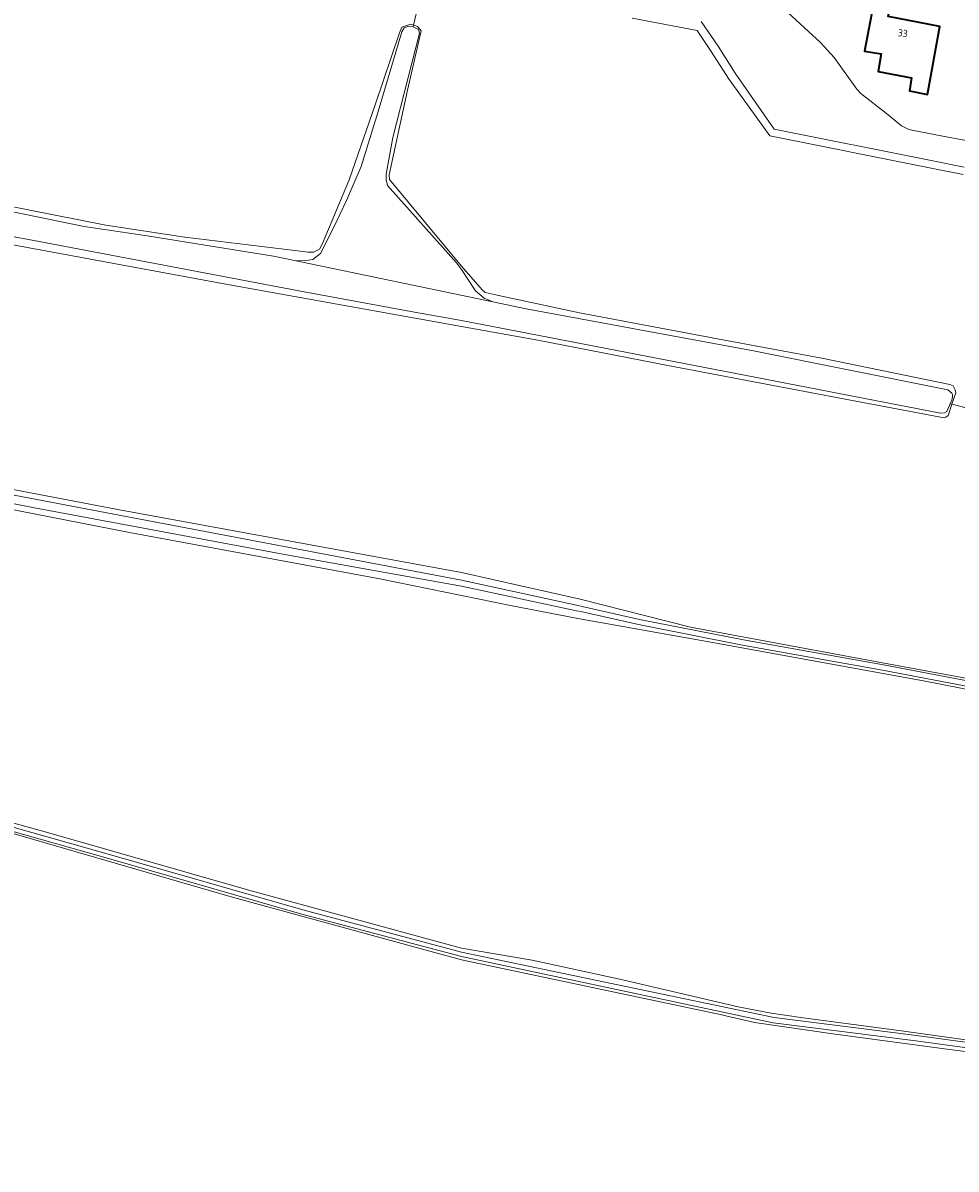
# Model space of a CAD drawing. Header units: metres. Extents: x 152610 to 160096, y 456114 to 462495.
# Tile 442 of 656: x 157918 to 158092, y 459622 to 459836. Entities that reach past the tile are written whole.
import ezdxf
from ezdxf.enums import TextEntityAlignment as Align

# ---------------------------------------------------------------- set-up
doc = ezdxf.new("R2010")
doc.units = ezdxf.units.M
doc.header["$LTSCALE"] = 0.5
for name, color, linetype, lineweight in [('B-PV-GK-BESCHOEIING-G', 251, 'GK-BESCHOEIING-SO', 18), ('B-PV-GR-BOS_LOOF-GV', 251, 'CONTINUOUS', 13), ('B-PV-GR-GRAS-GV', 251, 'CONTINUOUS', 13), ('B-PV-OG-BEBOUWING-GV', 6, 'CONTINUOUS', 35), ('B-PV-OG-BEBOUWING-T18', 1, 'CONTINUOUS', 18), ('B-PV-OG-TERREIN_OEVER-GV', 251, 'CONTINUOUS', 18), ('B-PV-OG-WATER_SLOOT-GV', 251, 'CONTINUOUS', 18)]:
    doc.layers.add(name, color=color, linetype=linetype, lineweight=lineweight)
doc.styles.add('NLCS-ISO-M750-T18', font='NLCS-ISO.ttf', dxfattribs={"height": 1.35})
doc.linetypes.add('GK-BESCHOEIING-SO', pattern='A,18,-3,[1,NLCS.SHX,S=0.6,R=0,X=0,Y=0],-3', length=24)

msp = doc.modelspace()

# ---------------------------------------------------------------- linework, layer by layer
at = {"layer": 'B-PV-GK-BESCHOEIING-G', "flags": 128}
msp.add_lwpolyline([(157621.543, 459766.067), (157631.048, 459764.67), (157642.392, 459762.921), (157651.111, 459761.466), (157658.881, 459760.528), (157670.486, 459759.043), (157671.519, 459758.901), (157672.555, 459758.776), (157673.593, 459758.666), (157674.632, 459758.573), (157675.673, 459758.495), (157676.714, 459758.433), (157677.757, 459758.387), (157678.8, 459758.357), (157679.843, 459758.343), (157680.886, 459758.346), (157681.93, 459758.364), (157682.972, 459758.398), (157684.015, 459758.448), (157685.056, 459758.514), (157686.096, 459758.596), (157686.593, 459758.641), (157691.469, 459758.993), (157692.877, 459759.131), (157694.284, 459759.284), (157695.689, 459759.454), (157697.091, 459759.64), (157698.492, 459759.841), (157699.891, 459760.058), (157701.286, 459760.291), (157702.679, 459760.54), (157704.07, 459760.805), (157705.457, 459761.085), (157706.84, 459761.381), (157708.221, 459761.692), (157709.598, 459762.019), (157710.971, 459762.362), (157712.34, 459762.72), (157713.705, 459763.094), (157715.065, 459763.483), (157716.421, 459763.887), (157717.773, 459764.307), (157719.119, 459764.741), (157720.461, 459765.192), (157721.797, 459765.657), (157723.128, 459766.137), (157724.454, 459766.632), (157725.774, 459767.143), (157727.088, 459767.668), (157728.396, 459768.208), (157729.698, 459768.763), (157730.993, 459769.332), (157732.282, 459769.916), (157733.504, 459770.486), (157734.605, 459771.021), (157735.7, 459771.57), (157736.787, 459772.134), (157737.867, 459772.711), (157738.939, 459773.303), (157740.003, 459773.908), (157741.06, 459774.528), (157742.108, 459775.161), (157743.147, 459775.808), (157744.179, 459776.468), (157745.201, 459777.142), (157746.215, 459777.829), (157746.665, 459778.14), (157751.466, 459781.377), (157754.544, 459783.551), (157759.862, 459787.893), (157767.004, 459793.665), (157769.663, 459795.836), (157771.592, 459797.477), (157772.996, 459799.061), (157773.88, 459800.012), (157774.034, 459800.485), (157774.439, 459802.482), (157774.677, 459804.995), (157775.837, 459806.35), (157777.24, 459806.647), (157777.583, 459806.728), (157777.923, 459806.824), (157778.259, 459806.935), (157778.589, 459807.061), (157778.912, 459807.202), (157779.229, 459807.358), (157779.539, 459807.528), (157779.841, 459807.712), (157780.134, 459807.909), (157780.418, 459808.119), (157780.692, 459808.342), (157780.955, 459808.577), (157781.208, 459808.824), (157781.314, 459808.934), (157784.487, 459812.368), (157787.194, 459815.116), (157791.103, 459818.503), (157792.459, 459819.51), (157792.799, 459819.78), (157793.128, 459820.063), (157793.447, 459820.358), (157793.755, 459820.664), (157794.051, 459820.982), (157794.335, 459821.31), (157794.607, 459821.648), (157794.867, 459821.996), (157795.113, 459822.354), (157795.346, 459822.72), (157795.565, 459823.095), (157795.771, 459823.477), (157795.962, 459823.867), (157796.139, 459824.263), (157796.301, 459824.666), (157796.448, 459825.075), (157796.558, 459825.416), (157797.833, 459830.252), (157799.338, 459839.181), (157799.825, 459844.168), (157802.799, 459860.033), (157803.904, 459866.493), (157803.979, 459866.989), (157804.069, 459867.481), (157804.175, 459867.97), (157804.297, 459868.456), (157804.434, 459868.938), (157804.586, 459869.415), (157804.754, 459869.886), (157804.937, 459870.353), (157805.134, 459870.813), (157805.346, 459871.266), (157805.572, 459871.713), (157805.813, 459872.152), (157806.068, 459872.583), (157806.336, 459873.006), (157806.617, 459873.42), (157806.912, 459873.825), (157807.219, 459874.22), (157807.539, 459874.606), (157807.871, 459874.981), (157808.215, 459875.345), (157808.57, 459875.697), (157808.936, 459876.039), (157809.313, 459876.368), (157809.701, 459876.686), (157810.098, 459876.99), (157810.505, 459877.282), (157810.921, 459877.561), (157811.345, 459877.826), (157811.528, 459877.935), (157812.002, 459878.151), (157812.482, 459878.352), (157812.968, 459878.539), (157813.459, 459878.711), (157813.956, 459878.868), (157814.457, 459879.009), (157814.963, 459879.135), (157815.472, 459879.245), (157815.984, 459879.339), (157816.499, 459879.418), (157817.015, 459879.481), (157817.534, 459879.528), (157818.02, 459879.558), (157818.905, 459879.593), (157819.791, 459879.612), (157820.676, 459879.615), (157821.562, 459879.603), (157822.447, 459879.574), (157823.332, 459879.529), (157824.216, 459879.468), (157825.098, 459879.392), (157825.979, 459879.299), (157826.858, 459879.191), (157827.735, 459879.066), (157828.61, 459878.926), (157829.482, 459878.77), (157829.829, 459878.703), (157847.691, 459875.272), (157865.972, 459871.844), (157882.201, 459869.24), (157907.939, 459864.663), (157948.65, 459857.262), (157954.27, 459856.255), (157958.365, 459855.867), (157961.463, 459855.418), (157965.353, 459854.346), (157975.192, 459850.435), (157981.133, 459848.696), (157981.85, 459848.478), (157982.571, 459848.275), (157983.296, 459848.088), (157984.025, 459847.916), (157984.758, 459847.76), (157985.493, 459847.62), (157986.232, 459847.495), (157986.973, 459847.386), (157987.716, 459847.293), (157988.461, 459847.216), (157989.208, 459847.155), (157989.956, 459847.109), (157990.704, 459847.08), (157991.453, 459847.067), (157992.202, 459847.07), (157992.951, 459847.088), (157993.699, 459847.123), (157994.416, 459847.171), (157998.714, 459847.624), (158000, 459847.633), (158009.32, 459846.378), (158022.876, 459843.827), (158034.469, 459841.861), (158044.977, 459839.819), (158047.253, 459839.446), (158053.831, 459839.622), (158055.86, 459839.703), (158056.805, 459839.603), (158057.541, 459839.502), (158058.277, 459839.296), (158059.083, 459838.951), (158060.206, 459838.327), (158060.828, 459837.754), (158066.888, 459832.17), (158069.422, 459829.419), (158073.654, 459823.494), (158074.393, 459822.728), (158079.172, 459818.975), (158081.949, 459816.68), (158083.317, 459816.023), (158088.641, 459814.932), (158095.297, 459813.674), (158095.505, 459813.573), (158095.706, 459813.458), (158095.899, 459813.33), (158096.082, 459813.188), (158096.255, 459813.034), (158096.418, 459812.869), (158096.568, 459812.693), (158096.706, 459812.507), (158096.83, 459812.312), (158096.941, 459812.108), (158097.038, 459811.898), (158097.12, 459811.681), (158097.186, 459811.459), (158097.237, 459811.234), (158097.273, 459811.005), (158097.293, 459810.774), (158097.296, 459810.542), (158097.284, 459810.311), (158097.255, 459810.081), (158097.211, 459809.854), (158097.207, 459809.835)], dxfattribs=at)
at = {"layer": 'B-PV-GR-BOS_LOOF-GV', "flags": 128}
for points in [[(158200.663, 459622.371), (158200.766, 459622.417), (158200.862, 459622.477), (158200.948, 459622.55), (158201.024, 459622.634), (158201.086, 459622.728), (158201.135, 459622.83), (158201.417, 459623.618), (158214.751, 459687.664), (158202.8, 459690.332), (158180.892, 459695.459), (158148.131, 459701.482), (158117.963, 459707.038), (158086.034, 459713.286), (158044.697, 459720.834), (158021.653, 459724.925), (158009.13, 459727.327), (158000, 459729.226), (157984.781, 459732.33), (157938.179, 459740.947), (157881.694, 459752.007)], [(157898.923, 459691.704), (157922.912, 459685.062), (157960.425, 459674.323), (158000, 459663.526), (158013.188, 459661.302), (158029.723, 459657.659), (158051.525, 459652.579), (158057.702, 459651.393), (158063.632, 459650.52), (158082.402, 459648.084), (158104.086, 459645.036)], [(158107.832, 459642.455), (158089.939, 459644.757), (158069.168, 459647.565), (158054.607, 459649.643), (158048.182, 459651.144), (158000, 459661.334), (157957.126, 459673.051), (157908.932, 459687.069)]]:
    msp.add_lwpolyline(points, dxfattribs=at)
at = {"layer": 'B-PV-GR-GRAS-GV', "flags": 128}
for points in [[(157899.742, 459804.873), (157933.784, 459798.208), (157948.489, 459795.959), (157968.966, 459793.44), (157971.382, 459793.144), (157972.483, 459793.152), (157973.581, 459793.685), (157974.15, 459794.738), (157979.095, 459806.631), (157983.92, 459820.569), (157988.486, 459834.032), (157988.897, 459835.084), (157990.572, 459835.622), (157991.052, 459835.446), (157992.3, 459840.754)], [(157992.3, 459840.754), (157991.052, 459835.446), (157991.143, 459835.413), (157991.834, 459835.159), (157992.478, 459834.384), (157989.984, 459823.343), (157986.537, 459807.527), (157986.596, 459806.688), (158000, 459790.572), (158003.848, 459786.154), (158004.444, 459785.668), (158006.649, 459785.121), (158022.009, 459781.849), (158048.702, 459776.822), (158067.418, 459773.359), (158090.93, 459768.524), (158091.56, 459768.248), (158091.949, 459767.516), (158092.057, 459766.923), (158091.351, 459764.839), (158094.738, 459763.968)], [(158093.428, 459807.6), (158087.201, 459808.851), (158057.432, 459814.796), (158049.752, 459825.498), (158046.485, 459830.53), (158043.915, 459834.452), (158031.801, 459836.752)], [(158094.738, 459763.968), (158091.351, 459764.839), (158090.646, 459762.756), (158090.229, 459762.404), (158089.88, 459762.298), (158072.458, 459765.558), (158038.453, 459772.013), (158014.208, 459776.774), (158000, 459779.299), (157956.11, 459787.205), (157890.92, 459799.245)], [(157859.915, 459759.763), (157936.311, 459745.13), (158000, 459733.513), (158022.1, 459728.526), (158042.634, 459723.291), (158078.431, 459716.673), (158113.436, 459710.182), (158135.071, 459706.283), (158160.93, 459701.358), (158182.127, 459697.367), (158209.445, 459691.002), (158230.117, 459686.613), (158247.709, 459683.171), (158272.423, 459678.633), (158299.998, 459673.323)]]:
    msp.add_lwpolyline(points, dxfattribs=at)
at = {"layer": 'B-PV-OG-BEBOUWING-GV', "flags": 128}
msp.add_lwpolyline([(158079.756, 459838.568), (158076.689, 459839.035), (158075.09, 459830.616), (158078.142, 459830.112), (158077.636, 459826.81), (158083.837, 459825.601), (158083.434, 459823.2), (158086.783, 459822.494), (158089.105, 459835.204), (158079.504, 459837.067)], close=True, dxfattribs=at)
at = {"layer": 'B-PV-OG-TERREIN_OEVER-GV', "flags": 128}
for points in [[(158031.801, 459836.752), (158043.915, 459834.452), (158046.485, 459830.53), (158049.752, 459825.498), (158057.432, 459814.796), (158087.201, 459808.851), (158093.428, 459807.6)], [(158093.641, 459808.99), (158087.477, 459810.228), (158058.26, 459816.063), (158050.96, 459826.507), (158047.82, 459831.492), (158044.637, 459836.097)], [(157898.564, 459804.337), (157929.742, 459797.96), (157941.462, 459796.212), (157965.008, 459792.401), (157968.899, 459791.591), (157970.736, 459791.553), (157972.362, 459791.775), (157973.771, 459792.888), (157976.253, 459797.789), (157978.578, 459802.794), (157981.312, 459809.114), (157984.488, 459819.322), (157988.89, 459834.159), (157989.356, 459834.95), (157990.037, 459835.165), (157991.035, 459835.12), (157991.143, 459835.413), (157991.052, 459835.446), (157990.572, 459835.622), (157988.897, 459835.084), (157988.486, 459834.032), (157983.92, 459820.569), (157979.095, 459806.631), (157974.15, 459794.738), (157973.581, 459793.685), (157972.483, 459793.152), (157971.382, 459793.144), (157968.966, 459793.44), (157948.489, 459795.959), (157933.784, 459798.208), (157899.742, 459804.873)], [(157890.92, 459799.245), (157956.11, 459787.205), (158000, 459779.299), (158014.208, 459776.774), (158038.453, 459772.013), (158072.458, 459765.558), (158089.88, 459762.298), (158090.229, 459762.404), (158090.646, 459762.756), (158091.351, 459764.839), (158091.042, 459764.921), (158090.426, 459763.477), (158089.938, 459763.194), (158089.239, 459763.191), (158054.359, 459769.956), (158000, 459780.409), (157991.289, 459781.944), (157970.734, 459785.777), (157921.369, 459795.113), (157868.167, 459805.05)], [(158299.998, 459673.323), (158272.423, 459678.633), (158247.709, 459683.171), (158230.117, 459686.613), (158209.445, 459691.002), (158182.127, 459697.367), (158160.93, 459701.358), (158135.071, 459706.283), (158113.436, 459710.182), (158078.431, 459716.673), (158042.634, 459723.291), (158022.1, 459728.526), (158000, 459733.513), (157936.311, 459745.13), (157859.915, 459759.763)], [(157868.107, 459757.119), (157932.691, 459744.845), (158000, 459732.052), (158021.443, 459727.375), (158022.474, 459727.174), (158033.192, 459724.753), (158052.552, 459720.915), (158078.584, 459716.278), (158111.751, 459709.933), (158135.957, 459705.39), (158159.566, 459701.123), (158169.525, 459699.501), (158181.623, 459697.172), (158205.026, 459691.563), (158221.235, 459687.912), (158241.756, 459683.555), (158261.885, 459680.248), (158281.948, 459676.203), (158307.877, 459671.18)], [(158307.685, 459670.198), (158281.754, 459675.223), (158261.705, 459679.264), (158241.571, 459682.572), (158221.022, 459686.935), (158204.799, 459690.589), (158181.412, 459696.195), (158169.351, 459698.516), (158159.396, 459700.137), (158135.776, 459704.406), (158111.564, 459708.951), (158078.402, 459715.295), (158052.367, 459719.932), (158032.985, 459723.775), (158022.268, 459726.196), (158021.443, 459726.356), (158000, 459730.917), (157967.412, 459736.78), (157920.504, 459745.52), (157872.308, 459754.938)], [(157881.694, 459752.007), (157938.179, 459740.947), (157984.781, 459732.33), (158000, 459729.226), (158009.13, 459727.327), (158021.653, 459724.925), (158044.697, 459720.834), (158086.034, 459713.286), (158117.963, 459707.038), (158148.131, 459701.482), (158180.892, 459695.459), (158202.8, 459690.332), (158214.751, 459687.664), (158218.182, 459686.898), (158225.541, 459685.254), (158258.117, 459679.275), (158282.315, 459674.393), (158324.228, 459666.278)], [(158121.875, 459641.184), (158084.609, 459646.269), (158058.06, 459649.608), (158000, 459661.951), (157970.286, 459669.859), (157933.828, 459680.343), (157887.48, 459693.428)], [(157887.718, 459694.192), (157934.047, 459681.112), (157970.5, 459670.63), (158000, 459662.779), (158058.234, 459650.594), (158084.739, 459647.26), (158122.023, 459642.173)], [(158104.086, 459645.036), (158082.402, 459648.084), (158063.632, 459650.52), (158057.702, 459651.393), (158051.525, 459652.579), (158029.723, 459657.659), (158013.188, 459661.302), (158000, 459663.526), (157960.425, 459674.323), (157922.912, 459685.062), (157898.923, 459691.704)], [(157908.932, 459687.069), (157957.126, 459673.051), (158000, 459661.334), (158048.182, 459651.144), (158054.607, 459649.643), (158069.168, 459647.565), (158089.939, 459644.757), (158107.832, 459642.455)]]:
    msp.add_lwpolyline(points, dxfattribs=at)
msp.add_lwpolyline([(157991.834, 459835.159), (157991.143, 459835.413), (157991.035, 459835.12), (157992.036, 459834.603), (157992.199, 459833.922), (157987.202, 459814.513), (157985.995, 459807.68), (157986.003, 459806.63), (157986.22, 459805.582), (157999.087, 459791.139), (158000, 459789.929), (158002.619, 459785.96), (158004.269, 459784.571), (158005.846, 459783.881), (158012.038, 459782.621), (158054.403, 459774.779), (158090.614, 459767.497), (158091.351, 459766.872), (158091.457, 459766.663), (158091.459, 459766.208), (158091.323, 459765.578), (158091.042, 459764.921), (158091.351, 459764.839), (158092.057, 459766.923), (158091.949, 459767.516), (158091.56, 459768.248), (158090.93, 459768.524), (158067.418, 459773.359), (158048.702, 459776.822), (158022.009, 459781.849), (158006.649, 459785.121), (158004.444, 459785.668), (158003.848, 459786.154), (158000, 459790.572), (157986.596, 459806.688), (157986.537, 459807.527), (157989.984, 459823.343), (157992.478, 459834.384)], close=True, dxfattribs=at)
at = {"layer": 'B-PV-OG-WATER_SLOOT-GV', "flags": 128}
for points in [[(158044.637, 459836.097), (158047.82, 459831.492), (158050.96, 459826.507), (158058.26, 459816.063), (158087.477, 459810.228), (158093.641, 459808.99)], [(158095.297, 459813.674), (158088.641, 459814.932), (158083.317, 459816.023), (158081.949, 459816.68), (158079.172, 459818.975), (158074.393, 459822.728), (158073.654, 459823.494), (158069.422, 459829.419), (158066.888, 459832.17), (158060.828, 459837.754)], [(157868.167, 459805.05), (157921.369, 459795.113), (157970.734, 459785.777), (157991.289, 459781.944), (158000, 459780.409), (158054.359, 459769.956), (158089.239, 459763.191), (158089.938, 459763.194), (158090.426, 459763.477), (158091.042, 459764.921), (158091.323, 459765.578), (158091.459, 459766.208), (158091.457, 459766.663), (158091.351, 459766.872), (158090.614, 459767.497), (158054.403, 459774.779), (158012.038, 459782.621), (158005.846, 459783.881), (157968.899, 459791.591), (157965.008, 459792.401), (157941.462, 459796.212), (157929.742, 459797.96), (157898.564, 459804.337)], [(158307.877, 459671.18), (158281.948, 459676.203), (158261.885, 459680.248), (158241.756, 459683.555), (158221.235, 459687.912), (158205.026, 459691.563), (158181.623, 459697.172), (158169.525, 459699.501), (158159.566, 459701.123), (158135.957, 459705.39), (158111.751, 459709.933), (158078.584, 459716.278), (158052.552, 459720.915), (158033.192, 459724.753), (158022.474, 459727.174), (158021.443, 459727.375), (158000, 459732.052), (157932.691, 459744.845), (157868.107, 459757.119)], [(157872.308, 459754.938), (157920.504, 459745.52), (157967.412, 459736.78), (158000, 459730.917), (158021.443, 459726.356), (158022.268, 459726.196), (158032.985, 459723.775), (158052.367, 459719.932), (158078.402, 459715.295), (158111.564, 459708.951), (158135.776, 459704.406), (158159.396, 459700.137), (158169.351, 459698.516), (158181.412, 459696.195), (158204.799, 459690.589), (158221.022, 459686.935), (158241.571, 459682.572), (158261.705, 459679.264), (158281.754, 459675.223), (158307.685, 459670.198)], [(157887.48, 459693.428), (157933.828, 459680.343), (157970.286, 459669.859), (158000, 459661.951), (158058.06, 459649.608), (158084.609, 459646.269), (158121.875, 459641.184)], [(158122.023, 459642.173), (158084.739, 459647.26), (158058.234, 459650.594), (158000, 459662.779), (157970.5, 459670.63), (157934.047, 459681.112), (157887.718, 459694.192)]]:
    msp.add_lwpolyline(points, dxfattribs=at)
msp.add_lwpolyline([(157991.035, 459835.12), (157990.037, 459835.165), (157989.356, 459834.95), (157988.89, 459834.159), (157984.488, 459819.322), (157981.312, 459809.114), (157978.578, 459802.794), (157976.253, 459797.789), (157973.771, 459792.888), (157972.362, 459791.775), (157970.736, 459791.553), (157968.899, 459791.591), (158005.846, 459783.881), (158004.269, 459784.571), (158002.619, 459785.96), (158000, 459789.929), (157999.087, 459791.139), (157986.22, 459805.582), (157986.003, 459806.63), (157985.995, 459807.68), (157987.202, 459814.513), (157992.199, 459833.922), (157992.036, 459834.603)], close=True, dxfattribs=at)

# ---------------------------------------------------------------- texts
at = {"layer": 'B-PV-OG-BEBOUWING-T18', "style": 'NLCS-ISO-M750-T18'}
msp.add_text('33', height=1.35, rotation=351.3, dxfattribs=at).set_placement((158082.188, 459833.929), align=Align.MIDDLE)

doc.saveas('drawing.dxf')
